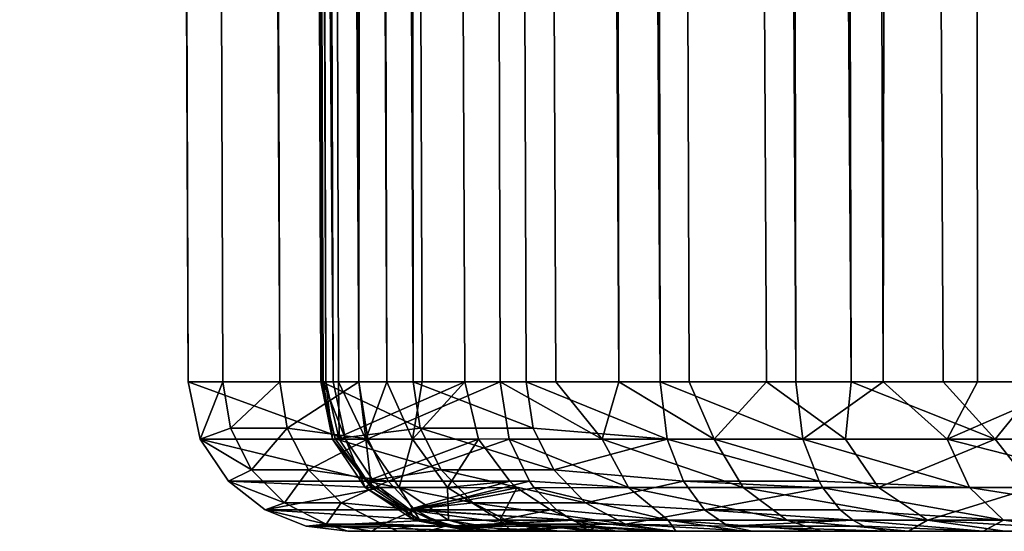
# Model space of a CAD drawing. Header units: millimetres. Extents: x -39 to 39, y -2 to 145.
# Tile 279 of 656: x -17.41 to -15.44, y 38 to 39.02. Entities that reach past the tile are written whole.
import ezdxf

# ---------------------------------------------------------------- set-up
doc = ezdxf.new("R2010")
doc.units = ezdxf.units.MM
doc.header["$LTSCALE"] = 65.185185
for name, color, linetype in [('11', 7, 'CONTINUOUS'), ('12', 7, 'CONTINUOUS'), ('120', 7, 'CONTINUOUS'), ('121', 7, 'CONTINUOUS'), ('122', 7, 'CONTINUOUS'), ('123', 7, 'CONTINUOUS'), ('124', 7, 'CONTINUOUS'), ('125', 7, 'CONTINUOUS'), ('126', 7, 'CONTINUOUS'), ('127', 7, 'CONTINUOUS'), ('128', 7, 'CONTINUOUS'), ('42', 7, 'CONTINUOUS'), ('43', 7, 'CONTINUOUS'), ('44', 7, 'CONTINUOUS'), ('61', 7, 'CONTINUOUS'), ('62', 7, 'CONTINUOUS'), ('63', 7, 'CONTINUOUS'), ('64', 7, 'CONTINUOUS'), ('65', 7, 'CONTINUOUS')]:
    doc.layers.add(name, color=color, linetype=linetype)

msp = doc.modelspace()

# ---------------------------------------------------------------- linework, layer by layer
at = {"layer": '11', "color": 7, "linetype": 'Continuous'}
for points in [[(-16.7519, 38, 1.2183), (-16.4617, 38, 1.2088), (-16.703, 38, 1.7661), (-16.7519, 38, 1.2183)], [(-16.703, 38, 1.7661), (-16.4617, 38, 1.2088), (-14.7822, 38, 0.7248), (-16.703, 38, 1.7661)], [(-16.6524, 38, 2.1927), (-16.703, 38, 1.7661), (-14.7822, 38, 0.7248), (-16.6524, 38, 2.1927)], [(-16.5911, 38, 2.6164), (-16.6524, 38, 2.1927), (-14.6898, 38, 1.801), (-16.5911, 38, 2.6164)], [(-14.6898, 38, 1.801), (-16.6524, 38, 2.1927), (-14.7822, 38, 0.7248), (-14.6898, 38, 1.801)], [(-16.4964, 38, 3.1589), (-16.5911, 38, 2.6164), (-14.6898, 38, 1.801), (-16.4964, 38, 3.1589)], [(-16.5058, 38, 0.0622), (-16.4982, 38, -0.5092), (-14.7303, 38, -1.4348), (-16.5058, 38, 0.0622)], [(-16.4937, 38, 0.6349), (-16.5058, 38, 0.0622), (-14.7955, 38, -0.3559), (-16.4937, 38, 0.6349)], [(-14.7955, 38, -0.3559), (-16.5058, 38, 0.0622), (-14.7303, 38, -1.4348), (-14.7955, 38, -0.3559)], [(-16.4982, 38, -0.5092), (-16.4707, 38, -1.0793), (-14.7303, 38, -1.4348), (-16.4982, 38, -0.5092)], [(-16.2137, 38, 3.093), (-16.4964, 38, 3.1589), (-14.6898, 38, 1.801), (-16.2137, 38, 3.093)], [(-16.4617, 38, 1.2088), (-16.4937, 38, 0.6349), (-14.7822, 38, 0.7248), (-16.4617, 38, 1.2088)], [(-14.7822, 38, 0.7248), (-16.4937, 38, 0.6349), (-14.7955, 38, -0.3559), (-14.7822, 38, 0.7248)], [(-16.4707, 38, -1.0793), (-16.4235, 38, -1.6482), (-14.5863, 38, -2.5045), (-16.4707, 38, -1.0793)], [(-14.7303, 38, -1.4348), (-16.4707, 38, -1.0793), (-14.5863, 38, -2.5045), (-14.7303, 38, -1.4348)], [(-16.4496, 38, -3.3945), (-16.3295, 38, -3.9319), (-14.0672, 38, -4.599), (-16.4496, 38, -3.3945)], [(-16.1631, 38, -3.3472), (-16.4496, 38, -3.3945), (-14.0672, 38, -4.599), (-16.1631, 38, -3.3472)], [(-16.4235, 38, -1.6482), (-16.3565, 38, -2.2158), (-14.5863, 38, -2.5045), (-16.4235, 38, -1.6482)], [(-16.3565, 38, -2.2158), (-16.2697, 38, -2.7821), (-14.3648, 38, -3.5626), (-16.3565, 38, -2.2158)], [(-14.5863, 38, -2.5045), (-16.3565, 38, -2.2158), (-14.3648, 38, -3.5626), (-14.5863, 38, -2.5045)], [(-16.3295, 38, -3.9319), (-16.2239, 38, -4.3468), (-13.694, 38, -5.6135), (-16.3295, 38, -3.9319)], [(-14.0672, 38, -4.599), (-16.3295, 38, -3.9319), (-13.694, 38, -5.6135), (-14.0672, 38, -4.599)], [(-16.2697, 38, -2.7821), (-16.1631, 38, -3.3472), (-14.3648, 38, -3.5626), (-16.2697, 38, -2.7821)], [(-16.2239, 38, -4.3468), (-16.1075, 38, -4.7603), (-13.694, 38, -5.6135), (-16.2239, 38, -4.3468)], [(-16.0959, 38, 3.6557), (-16.2137, 38, 3.093), (-14.5192, 38, 2.869), (-16.0959, 38, 3.6557)], [(-14.5192, 38, 2.869), (-16.2137, 38, 3.093), (-14.6898, 38, 1.801), (-14.5192, 38, 2.869)], [(-14.3648, 38, -3.5626), (-16.1631, 38, -3.3472), (-14.0672, 38, -4.599), (-14.3648, 38, -3.5626)], [(-15.943, 38, -5.2851), (-15.6713, 38, -5.1828), (-16.1075, 38, -4.7603), (-15.943, 38, -5.2851)], [(-16.1075, 38, -4.7603), (-15.6713, 38, -5.1828), (-13.694, 38, -5.6135), (-16.1075, 38, -4.7603)], [(-15.9594, 38, 4.212), (-16.0959, 38, 3.6557), (-14.5192, 38, 2.869), (-15.9594, 38, 4.212)], [(-15.8042, 38, 4.762), (-15.9594, 38, 4.212), (-14.2714, 38, 3.9193), (-15.8042, 38, 4.762)], [(-14.2714, 38, 3.9193), (-15.9594, 38, 4.212), (-14.5192, 38, 2.869), (-14.2714, 38, 3.9193)], [(-15.6301, 38, 5.3056), (-15.8042, 38, 4.762), (-14.2714, 38, 3.9193), (-15.6301, 38, 5.3056)], [(-15.6713, 38, -5.1828), (-15.481, 38, -5.7255), (-13.2492, 38, -6.5951), (-15.6713, 38, -5.1828)], [(-13.694, 38, -5.6135), (-15.6713, 38, -5.1828), (-13.2492, 38, -6.5951), (-13.694, 38, -5.6135)], [(-15.4373, 38, 5.8429), (-15.6301, 38, 5.3056), (-13.9472, 38, 4.9513), (-15.4373, 38, 5.8429)], [(-13.9472, 38, 4.9513), (-15.6301, 38, 5.3056), (-14.2714, 38, 3.9193), (-13.9472, 38, 4.9513)], [(-15.481, 38, -5.7255), (-15.273, 38, -6.2594), (-12.7324, 38, -7.5447), (-15.481, 38, -5.7255)], [(-13.2492, 38, -6.5951), (-15.481, 38, -5.7255), (-12.7324, 38, -7.5447), (-13.2492, 38, -6.5951)]]:
    msp.add_3dface(points, dxfattribs=at)
at = {"layer": '12', "color": 7, "linetype": 'Continuous'}
for points in [[(-17.0859, 121, -0.5564), (-17.0124, 121, -1.6785), (-16.7955, 38.299, -0.5949), (-17.0859, 121, -0.5564)], [(-17.0856, 121, 0.5681), (-17.0859, 121, -0.5564), (-16.8009, 38.299, 0.4147), (-17.0856, 121, 0.5681)], [(-16.8009, 38.299, 0.4147), (-17.0859, 121, -0.5564), (-16.8058, 38.299, -0.0902), (-16.8009, 38.299, 0.4147)], [(-16.8058, 38.299, -0.0902), (-17.0859, 121, -0.5564), (-16.7955, 38.299, -0.5949), (-16.8058, 38.299, -0.0902)], [(-16.7809, 38.2987, 0.9191), (-17.0856, 121, 0.5681), (-16.8009, 38.299, 0.4147), (-16.7809, 38.2987, 0.9191)], [(-17.0124, 121, -1.6785), (-16.8652, 121, -2.7933), (-16.6738, 38.299, -2.1042), (-17.0124, 121, -1.6785)], [(-16.7955, 38.299, -0.5949), (-17.0124, 121, -1.6785), (-16.7701, 38.299, -1.0992), (-16.7955, 38.299, -0.5949)], [(-16.7701, 38.299, -1.0992), (-17.0124, 121, -1.6785), (-16.7295, 38.299, -1.6024), (-16.7701, 38.299, -1.0992)], [(-16.7295, 38.299, -1.6024), (-17.0124, 121, -1.6785), (-16.6738, 38.299, -2.1042), (-16.7295, 38.299, -1.6024)], [(-16.8652, 121, -2.7933), (-16.5174, 38.2987, -3.1016), (-16.6031, 38.299, -2.6041), (-16.8652, 121, -2.7933)], [(-16.6738, 38.299, -2.1042), (-16.8652, 121, -2.7933), (-16.6031, 38.299, -2.6041), (-16.6738, 38.299, -2.1042)], [(-16.6504, 121, 3.8734), (-16.447, 38.2987, 3.4554), (-16.3358, 38.299, 3.9479), (-16.6504, 121, 3.8734)], [(-16.3597, 121, 4.9596), (-16.6504, 121, 3.8734), (-16.2098, 38.299, 4.4369), (-16.3597, 121, 4.9596)], [(-16.2098, 38.299, 4.4369), (-16.6504, 121, 3.8734), (-16.3358, 38.299, 3.9479), (-16.2098, 38.299, 4.4369)], [(-15.9983, 121, 6.0244), (-16.3597, 121, 4.9596), (-15.7447, 38.299, 5.8778), (-15.9983, 121, 6.0244)], [(-15.7447, 38.299, 5.8778), (-16.3597, 121, 4.9596), (-15.9141, 38.299, 5.4023), (-15.7447, 38.299, 5.8778)], [(-15.9141, 38.299, 5.4023), (-16.3597, 121, 4.9596), (-16.0692, 38.299, 4.9218), (-15.9141, 38.299, 5.4023)], [(-16.0692, 38.299, 4.9218), (-16.3597, 121, 4.9596), (-16.2098, 38.299, 4.4369), (-16.0692, 38.299, 4.9218)], [(-16.0024, 121, -6.0135), (-15.5724, 121, -7.0526), (-15.6807, 38.299, -6.0464), (-16.0024, 121, -6.0135)], [(-15.8553, 38.2987, -5.5726), (-16.0024, 121, -6.0135), (-15.6807, 38.299, -6.0464), (-15.8553, 38.2987, -5.5726)], [(-15.5676, 121, 7.0632), (-15.9983, 121, 6.0244), (-15.3633, 38.299, 6.8126), (-15.5676, 121, 7.0632)], [(-15.3633, 38.299, 6.8126), (-15.9983, 121, 6.0244), (-15.561, 38.299, 6.3481), (-15.3633, 38.299, 6.8126)], [(-15.561, 38.299, 6.3481), (-15.9983, 121, 6.0244), (-15.7447, 38.299, 5.8778), (-15.561, 38.299, 6.3481)], [(-15.6807, 38.299, -6.0464), (-15.5724, 121, -7.0526), (-15.492, 38.299, -6.5147), (-15.6807, 38.299, -6.0464)], [(-15.5724, 121, -7.0526), (-15.0751, 121, -8.0611), (-15.2893, 38.299, -6.9771), (-15.5724, 121, -7.0526)], [(-15.492, 38.299, -6.5147), (-15.5724, 121, -7.0526), (-15.2893, 38.299, -6.9771), (-15.492, 38.299, -6.5147)], [(-15.1518, 38.2987, 7.2709), (-15.5676, 121, 7.0632), (-15.3633, 38.299, 6.8126), (-15.1518, 38.2987, 7.2709)]]:
    msp.add_3dface(points, dxfattribs=at)
at = {"layer": '120', "color": 7, "linetype": 'Continuous'}
for points in [[(-15.8553, 38.2987, -5.5726), (-15.6807, 38.299, -6.0464), (-15.8413, 38.1845, -5.5426), (-15.8553, 38.2987, -5.5726)], [(-15.8413, 38.1845, -5.5426), (-15.6807, 38.299, -6.0464), (-15.5531, 38.1845, -6.3061), (-15.8413, 38.1845, -5.5426)], [(-15.6807, 38.299, -6.0464), (-15.492, 38.299, -6.5147), (-15.5531, 38.1845, -6.3061), (-15.6807, 38.299, -6.0464)], [(-15.492, 38.299, -6.5147), (-15.2893, 38.299, -6.9771), (-15.5531, 38.1845, -6.3061), (-15.492, 38.299, -6.5147)], [(-15.5531, 38.1845, -6.3061), (-15.2893, 38.299, -6.9771), (-15.2282, 38.1845, -7.0547), (-15.5531, 38.1845, -6.3061)], [(-15.8413, 38.1845, -5.5426), (-15.5531, 38.1845, -6.3061), (-15.508, 38.0874, -6.2437), (-15.8413, 38.1845, -5.5426)], [(-15.8089, 38.1, -5.4736), (-15.8413, 38.1845, -5.5426), (-15.508, 38.0874, -6.2437), (-15.8089, 38.1, -5.4736)], [(-15.5531, 38.1845, -6.3061), (-15.2282, 38.1845, -7.0547), (-15.1747, 38.0874, -7.015), (-15.5531, 38.1845, -6.3061)], [(-15.508, 38.0874, -6.2437), (-15.5531, 38.1845, -6.3061), (-15.1747, 38.0874, -7.015), (-15.508, 38.0874, -6.2437)], [(-15.8016, 38.0869, -5.4575), (-15.8089, 38.1, -5.4736), (-15.508, 38.0874, -6.2437), (-15.8016, 38.0869, -5.4575)], [(-15.8016, 38.0869, -5.4575), (-15.508, 38.0874, -6.2437), (-15.44, 38.0226, -6.1517), (-15.8016, 38.0869, -5.4575)], [(-15.7666, 38.0427, -5.3836), (-15.8016, 38.0869, -5.4575), (-15.44, 38.0226, -6.1517), (-15.7666, 38.0427, -5.3836)], [(-15.508, 38.0874, -6.2437), (-15.1747, 38.0874, -7.015), (-15.0948, 38.0226, -6.956), (-15.508, 38.0874, -6.2437)], [(-15.44, 38.0226, -6.1517), (-15.508, 38.0874, -6.2437), (-15.0948, 38.0226, -6.956), (-15.44, 38.0226, -6.1517)], [(-15.7416, 38.0224, -5.3307), (-15.7666, 38.0427, -5.3836), (-15.44, 38.0226, -6.1517), (-15.7416, 38.0224, -5.3307)], [(-15.481, 38, -5.7255), (-15.7416, 38.0224, -5.3307), (-15.44, 38.0226, -6.1517), (-15.481, 38, -5.7255)], [(-15.7416, 38.0224, -5.3307), (-15.481, 38, -5.7255), (-15.7192, 38.0102, -5.2836), (-15.7416, 38.0224, -5.3307)], [(-15.481, 38, -5.7255), (-15.6713, 38, -5.1828), (-15.7192, 38.0102, -5.2836), (-15.481, 38, -5.7255)], [(-15.273, 38, -6.2594), (-15.481, 38, -5.7255), (-15.44, 38.0226, -6.1517), (-15.273, 38, -6.2594)], [(-15.273, 38, -6.2594), (-15.44, 38.0226, -6.1517), (-15.0948, 38.0226, -6.956), (-15.273, 38, -6.2594)]]:
    msp.add_3dface(points, dxfattribs=at)
at = {"layer": '121', "color": 7, "linetype": 'Continuous'}
for points in [[(-16.1268, 38.2987, -5.6748), (-15.8553, 38.2987, -5.5726), (-15.8413, 38.1845, -5.5426), (-16.1268, 38.2987, -5.6748)], [(-16.1268, 38.2987, -5.6748), (-15.8413, 38.1845, -5.5426), (-16.1129, 38.1846, -5.6449), (-16.1268, 38.2987, -5.6748)], [(-15.8413, 38.1845, -5.5426), (-15.8089, 38.1, -5.4736), (-16.1129, 38.1846, -5.6449), (-15.8413, 38.1845, -5.5426)], [(-16.1129, 38.1846, -5.6449), (-15.8089, 38.1, -5.4736), (-16.0805, 38.1, -5.5758), (-16.1129, 38.1846, -5.6449)], [(-15.8089, 38.1, -5.4736), (-15.8016, 38.0869, -5.4575), (-16.0805, 38.1, -5.5758), (-15.8089, 38.1, -5.4736)], [(-16.0805, 38.1, -5.5758), (-15.8016, 38.0869, -5.4575), (-16.0382, 38.0427, -5.4858), (-16.0805, 38.1, -5.5758)], [(-15.8016, 38.0869, -5.4575), (-15.7666, 38.0427, -5.3836), (-16.0382, 38.0427, -5.4858), (-15.8016, 38.0869, -5.4575)], [(-15.7666, 38.0427, -5.3836), (-15.7416, 38.0224, -5.3307), (-16.0382, 38.0427, -5.4858), (-15.7666, 38.0427, -5.3836)], [(-16.0382, 38.0427, -5.4858), (-15.7416, 38.0224, -5.3307), (-15.991, 38.0102, -5.3859), (-16.0382, 38.0427, -5.4858)], [(-15.7416, 38.0224, -5.3307), (-15.7192, 38.0102, -5.2836), (-15.991, 38.0102, -5.3859), (-15.7416, 38.0224, -5.3307)], [(-15.6713, 38, -5.1828), (-15.943, 38, -5.2851), (-15.991, 38.0102, -5.3859), (-15.6713, 38, -5.1828)], [(-15.7192, 38.0102, -5.2836), (-15.6713, 38, -5.1828), (-15.991, 38.0102, -5.3859), (-15.7192, 38.0102, -5.2836)]]:
    msp.add_3dface(points, dxfattribs=at)
at = {"layer": '122', "color": 7, "linetype": 'Continuous'}
for points in [[(-16.8037, 38.2987, -3.1489), (-16.6211, 38.2988, -4.002), (-16.6066, 38.2064, -3.9985), (-16.8037, 38.2987, -3.1489)], [(-16.8037, 38.2987, -3.1489), (-16.6066, 38.2064, -3.9985), (-16.7767, 38.1847, -3.1678), (-16.8037, 38.2987, -3.1489)], [(-16.6211, 38.2988, -4.002), (-16.3951, 38.2988, -4.8456), (-16.3807, 38.2064, -4.8413), (-16.6211, 38.2988, -4.002)], [(-16.6211, 38.2988, -4.002), (-16.3807, 38.2064, -4.8413), (-16.6066, 38.2064, -3.9985), (-16.6211, 38.2988, -4.002)], [(-16.3951, 38.2988, -4.8456), (-16.1268, 38.2987, -5.6748), (-16.1129, 38.1846, -5.6449), (-16.3951, 38.2988, -4.8456)], [(-16.3951, 38.2988, -4.8456), (-16.1129, 38.1846, -5.6449), (-16.3807, 38.2064, -4.8413), (-16.3951, 38.2988, -4.8456)], [(-16.6066, 38.2064, -3.9985), (-16.565, 38.1231, -3.9885), (-16.7767, 38.1847, -3.1678), (-16.6066, 38.2064, -3.9985)], [(-16.3807, 38.2064, -4.8413), (-16.3398, 38.1231, -4.8292), (-16.6066, 38.2064, -3.9985), (-16.3807, 38.2064, -4.8413)], [(-16.6066, 38.2064, -3.9985), (-16.3398, 38.1231, -4.8292), (-16.565, 38.1231, -3.9885), (-16.6066, 38.2064, -3.9985)], [(-16.3807, 38.2064, -4.8413), (-16.1129, 38.1846, -5.6449), (-16.3398, 38.1231, -4.8292), (-16.3807, 38.2064, -4.8413)], [(-16.7767, 38.1847, -3.1678), (-16.565, 38.1231, -3.9885), (-16.7141, 38.1, -3.2115), (-16.7767, 38.1847, -3.1678)], [(-16.1129, 38.1846, -5.6449), (-16.0805, 38.1, -5.5758), (-16.3398, 38.1231, -4.8292), (-16.1129, 38.1846, -5.6449)], [(-16.565, 38.1231, -3.9885), (-16.5006, 38.057, -3.973), (-16.7141, 38.1, -3.2115), (-16.565, 38.1231, -3.9885)], [(-16.3398, 38.1231, -4.8292), (-16.2761, 38.057, -4.8104), (-16.565, 38.1231, -3.9885), (-16.3398, 38.1231, -4.8292)], [(-16.565, 38.1231, -3.9885), (-16.2761, 38.057, -4.8104), (-16.5006, 38.057, -3.973), (-16.565, 38.1231, -3.9885)], [(-16.3398, 38.1231, -4.8292), (-16.0805, 38.1, -5.5758), (-16.2761, 38.057, -4.8104), (-16.3398, 38.1231, -4.8292)], [(-16.7141, 38.1, -3.2115), (-16.5006, 38.057, -3.973), (-16.6324, 38.0427, -3.2683), (-16.7141, 38.1, -3.2115)], [(-16.0805, 38.1, -5.5758), (-16.0382, 38.0427, -5.4858), (-16.2761, 38.057, -4.8104), (-16.0805, 38.1, -5.5758)], [(-16.5006, 38.057, -3.973), (-16.4194, 38.0146, -3.9534), (-16.6324, 38.0427, -3.2683), (-16.5006, 38.057, -3.973)], [(-16.2761, 38.057, -4.8104), (-16.1961, 38.0146, -4.7867), (-16.5006, 38.057, -3.973), (-16.2761, 38.057, -4.8104)], [(-16.5006, 38.057, -3.973), (-16.1961, 38.0146, -4.7867), (-16.4194, 38.0146, -3.9534), (-16.5006, 38.057, -3.973)], [(-16.2761, 38.057, -4.8104), (-16.0382, 38.0427, -5.4858), (-16.1961, 38.0146, -4.7867), (-16.2761, 38.057, -4.8104)], [(-16.6324, 38.0427, -3.2683), (-16.4194, 38.0146, -3.9534), (-16.5415, 38.0102, -3.3312), (-16.6324, 38.0427, -3.2683)], [(-16.0382, 38.0427, -5.4858), (-15.991, 38.0102, -5.3859), (-16.1961, 38.0146, -4.7867), (-16.0382, 38.0427, -5.4858)], [(-16.4194, 38.0146, -3.9534), (-16.3295, 38, -3.9319), (-16.5415, 38.0102, -3.3312), (-16.4194, 38.0146, -3.9534)], [(-16.3295, 38, -3.9319), (-16.4496, 38, -3.3945), (-16.5415, 38.0102, -3.3312), (-16.3295, 38, -3.9319)], [(-16.1075, 38, -4.7603), (-16.2239, 38, -4.3468), (-16.4194, 38.0146, -3.9534), (-16.1075, 38, -4.7603)], [(-16.1961, 38.0146, -4.7867), (-16.1075, 38, -4.7603), (-16.4194, 38.0146, -3.9534), (-16.1961, 38.0146, -4.7867)], [(-16.2239, 38, -4.3468), (-16.3295, 38, -3.9319), (-16.4194, 38.0146, -3.9534), (-16.2239, 38, -4.3468)], [(-15.943, 38, -5.2851), (-16.1075, 38, -4.7603), (-16.1961, 38.0146, -4.7867), (-15.943, 38, -5.2851)], [(-15.991, 38.0102, -5.3859), (-15.943, 38, -5.2851), (-16.1961, 38.0146, -4.7867), (-15.991, 38.0102, -5.3859)]]:
    msp.add_3dface(points, dxfattribs=at)
at = {"layer": '123', "color": 7, "linetype": 'Continuous'}
for points in [[(-16.5174, 38.2987, -3.1016), (-16.8037, 38.2987, -3.1489), (-16.7767, 38.1847, -3.1678), (-16.5174, 38.2987, -3.1016)], [(-16.5174, 38.2987, -3.1016), (-16.7767, 38.1847, -3.1678), (-16.4902, 38.1845, -3.1206), (-16.5174, 38.2987, -3.1016)], [(-16.7767, 38.1847, -3.1678), (-16.7141, 38.1, -3.2115), (-16.4902, 38.1845, -3.1206), (-16.7767, 38.1847, -3.1678)], [(-16.4902, 38.1845, -3.1206), (-16.7141, 38.1, -3.2115), (-16.4277, 38.1, -3.1642), (-16.4902, 38.1845, -3.1206)], [(-16.7141, 38.1, -3.2115), (-16.6324, 38.0427, -3.2683), (-16.4277, 38.1, -3.1642), (-16.7141, 38.1, -3.2115)], [(-16.4277, 38.1, -3.1642), (-16.6324, 38.0427, -3.2683), (-16.4133, 38.0869, -3.1745), (-16.4277, 38.1, -3.1642)], [(-16.4133, 38.0869, -3.1745), (-16.6324, 38.0427, -3.2683), (-16.346, 38.0427, -3.221), (-16.4133, 38.0869, -3.1745)], [(-16.6324, 38.0427, -3.2683), (-16.5415, 38.0102, -3.3312), (-16.298, 38.0224, -3.2543), (-16.6324, 38.0427, -3.2683)], [(-16.346, 38.0427, -3.221), (-16.6324, 38.0427, -3.2683), (-16.298, 38.0224, -3.2543), (-16.346, 38.0427, -3.221)], [(-16.298, 38.0224, -3.2543), (-16.5415, 38.0102, -3.3312), (-16.2551, 38.0102, -3.2839), (-16.298, 38.0224, -3.2543)], [(-16.5415, 38.0102, -3.3312), (-16.4496, 38, -3.3945), (-16.2551, 38.0102, -3.2839), (-16.5415, 38.0102, -3.3312)], [(-16.4496, 38, -3.3945), (-16.1631, 38, -3.3472), (-16.2551, 38.0102, -3.2839), (-16.4496, 38, -3.3945)]]:
    msp.add_3dface(points, dxfattribs=at)
at = {"layer": '124', "color": 7, "linetype": 'Continuous'}
for points in [[(-16.8009, 38.299, 0.4147), (-16.8058, 38.299, -0.0902), (-16.7824, 38.1845, 0.1258), (-16.8009, 38.299, 0.4147)], [(-16.8058, 38.299, -0.0902), (-16.7955, 38.299, -0.5949), (-16.7824, 38.1845, 0.1258), (-16.8058, 38.299, -0.0902)], [(-16.7809, 38.2987, 0.9191), (-16.8009, 38.299, 0.4147), (-16.7565, 38.1845, 0.9415), (-16.7809, 38.2987, 0.9191)], [(-16.7565, 38.1845, 0.9415), (-16.8009, 38.299, 0.4147), (-16.7824, 38.1845, 0.1258), (-16.7565, 38.1845, 0.9415)], [(-16.7955, 38.299, -0.5949), (-16.7701, 38.299, -1.0992), (-16.7687, 38.1845, -0.6902), (-16.7955, 38.299, -0.5949)], [(-16.7824, 38.1845, 0.1258), (-16.7955, 38.299, -0.5949), (-16.7687, 38.1845, -0.6902), (-16.7824, 38.1845, 0.1258)], [(-16.7701, 38.299, -1.0992), (-16.7295, 38.299, -1.6024), (-16.7153, 38.1845, -1.5045), (-16.7701, 38.299, -1.0992)], [(-16.7687, 38.1845, -0.6902), (-16.7701, 38.299, -1.0992), (-16.7153, 38.1845, -1.5045), (-16.7687, 38.1845, -0.6902)], [(-16.7295, 38.299, -1.6024), (-16.6738, 38.299, -2.1042), (-16.7153, 38.1845, -1.5045), (-16.7295, 38.299, -1.6024)], [(-16.7153, 38.1845, -1.5045), (-16.6738, 38.299, -2.1042), (-16.6224, 38.1845, -2.3153), (-16.7153, 38.1845, -1.5045)], [(-16.6738, 38.299, -2.1042), (-16.6031, 38.299, -2.6041), (-16.6224, 38.1845, -2.3153), (-16.6738, 38.299, -2.1042)], [(-16.6031, 38.299, -2.6041), (-16.5174, 38.2987, -3.1016), (-16.6224, 38.1845, -2.3153), (-16.6031, 38.299, -2.6041)], [(-16.5174, 38.2987, -3.1016), (-16.4902, 38.1845, -3.1206), (-16.6224, 38.1845, -2.3153), (-16.5174, 38.2987, -3.1016)], [(-16.7565, 38.1845, 0.9415), (-16.7824, 38.1845, 0.1258), (-16.7169, 38.0874, 0.1662), (-16.7565, 38.1845, 0.9415)], [(-16.7824, 38.1845, 0.1258), (-16.7687, 38.1845, -0.6902), (-16.7041, 38.0874, -0.6739), (-16.7824, 38.1845, 0.1258)], [(-16.7169, 38.0874, 0.1662), (-16.7824, 38.1845, 0.1258), (-16.7041, 38.0874, -0.6739), (-16.7169, 38.0874, 0.1662)], [(-16.7687, 38.1845, -0.6902), (-16.7153, 38.1845, -1.5045), (-16.7041, 38.0874, -0.6739), (-16.7687, 38.1845, -0.6902)], [(-16.7002, 38.1, 0.9929), (-16.7565, 38.1845, 0.9415), (-16.7169, 38.0874, 0.1662), (-16.7002, 38.1, 0.9929)], [(-16.7153, 38.1845, -1.5045), (-16.6224, 38.1845, -2.3153), (-16.6492, 38.0874, -1.5122), (-16.7153, 38.1845, -1.5045)], [(-16.7041, 38.0874, -0.6739), (-16.7153, 38.1845, -1.5045), (-16.6492, 38.0874, -1.5122), (-16.7041, 38.0874, -0.6739)], [(-16.6492, 38.0874, -1.5122), (-16.6224, 38.1845, -2.3153), (-16.5522, 38.0874, -2.3468), (-16.6492, 38.0874, -1.5122)], [(-16.6224, 38.1845, -2.3153), (-16.4902, 38.1845, -3.1206), (-16.5522, 38.0874, -2.3468), (-16.6224, 38.1845, -2.3153)], [(-16.4902, 38.1845, -3.1206), (-16.4277, 38.1, -3.1642), (-16.5522, 38.0874, -2.3468), (-16.4902, 38.1845, -3.1206)], [(-16.6872, 38.0869, 1.005), (-16.7002, 38.1, 0.9929), (-16.7169, 38.0874, 0.1662), (-16.6872, 38.0869, 1.005)], [(-16.6872, 38.0869, 1.005), (-16.7169, 38.0874, 0.1662), (-16.6189, 38.0226, 0.2252), (-16.6872, 38.0869, 1.005)], [(-16.7169, 38.0874, 0.1662), (-16.7041, 38.0874, -0.6739), (-16.6077, 38.0226, -0.65), (-16.7169, 38.0874, 0.1662)], [(-16.6189, 38.0226, 0.2252), (-16.7169, 38.0874, 0.1662), (-16.6077, 38.0226, -0.65), (-16.6189, 38.0226, 0.2252)], [(-16.7041, 38.0874, -0.6739), (-16.6492, 38.0874, -1.5122), (-16.6077, 38.0226, -0.65), (-16.7041, 38.0874, -0.6739)], [(-16.6266, 38.0427, 1.0598), (-16.6872, 38.0869, 1.005), (-16.6189, 38.0226, 0.2252), (-16.6266, 38.0427, 1.0598)], [(-16.6492, 38.0874, -1.5122), (-16.5522, 38.0874, -2.3468), (-16.5504, 38.0226, -1.5233), (-16.6492, 38.0874, -1.5122)], [(-16.6077, 38.0226, -0.65), (-16.6492, 38.0874, -1.5122), (-16.5504, 38.0226, -1.5233), (-16.6077, 38.0226, -0.65)], [(-16.4277, 38.1, -3.1642), (-16.4133, 38.0869, -3.1745), (-16.5522, 38.0874, -2.3468), (-16.4277, 38.1, -3.1642)], [(-16.5522, 38.0874, -2.3468), (-16.4133, 38.0869, -3.1745), (-16.4473, 38.0226, -2.3924), (-16.5522, 38.0874, -2.3468)], [(-16.5504, 38.0226, -1.5233), (-16.5522, 38.0874, -2.3468), (-16.4473, 38.0226, -2.3924), (-16.5504, 38.0226, -1.5233)], [(-16.4133, 38.0869, -3.1745), (-16.346, 38.0427, -3.221), (-16.4473, 38.0226, -2.3924), (-16.4133, 38.0869, -3.1745)], [(-16.5834, 38.0224, 1.0991), (-16.6266, 38.0427, 1.0598), (-16.6189, 38.0226, 0.2252), (-16.5834, 38.0224, 1.0991)], [(-16.346, 38.0427, -3.221), (-16.298, 38.0224, -3.2543), (-16.4473, 38.0226, -2.3924), (-16.346, 38.0427, -3.221)], [(-16.5058, 38, 0.0622), (-16.4937, 38, 0.6349), (-16.6189, 38.0226, 0.2252), (-16.5058, 38, 0.0622)], [(-16.5058, 38, 0.0622), (-16.6189, 38.0226, 0.2252), (-16.6077, 38.0226, -0.65), (-16.5058, 38, 0.0622)], [(-16.4937, 38, 0.6349), (-16.5834, 38.0224, 1.0991), (-16.6189, 38.0226, 0.2252), (-16.4937, 38, 0.6349)], [(-16.4707, 38, -1.0793), (-16.4982, 38, -0.5092), (-16.6077, 38.0226, -0.65), (-16.4707, 38, -1.0793)], [(-16.4707, 38, -1.0793), (-16.6077, 38.0226, -0.65), (-16.5504, 38.0226, -1.5233), (-16.4707, 38, -1.0793)], [(-16.4982, 38, -0.5092), (-16.5058, 38, 0.0622), (-16.6077, 38.0226, -0.65), (-16.4982, 38, -0.5092)], [(-16.5834, 38.0224, 1.0991), (-16.4937, 38, 0.6349), (-16.5446, 38.0102, 1.1341), (-16.5834, 38.0224, 1.0991)], [(-16.4235, 38, -1.6482), (-16.4707, 38, -1.0793), (-16.5504, 38.0226, -1.5233), (-16.4235, 38, -1.6482)], [(-16.4235, 38, -1.6482), (-16.5504, 38.0226, -1.5233), (-16.4473, 38.0226, -2.3924), (-16.4235, 38, -1.6482)], [(-16.4937, 38, 0.6349), (-16.4617, 38, 1.2088), (-16.5446, 38.0102, 1.1341), (-16.4937, 38, 0.6349)], [(-16.2697, 38, -2.7821), (-16.3565, 38, -2.2158), (-16.4473, 38.0226, -2.3924), (-16.2697, 38, -2.7821)], [(-16.298, 38.0224, -3.2543), (-16.2697, 38, -2.7821), (-16.4473, 38.0226, -2.3924), (-16.298, 38.0224, -3.2543)], [(-16.3565, 38, -2.2158), (-16.4235, 38, -1.6482), (-16.4473, 38.0226, -2.3924), (-16.3565, 38, -2.2158)], [(-16.2697, 38, -2.7821), (-16.298, 38.0224, -3.2543), (-16.2551, 38.0102, -3.2839), (-16.2697, 38, -2.7821)], [(-16.1631, 38, -3.3472), (-16.2697, 38, -2.7821), (-16.2551, 38.0102, -3.2839), (-16.1631, 38, -3.3472)]]:
    msp.add_3dface(points, dxfattribs=at)
at = {"layer": '125', "color": 7, "linetype": 'Continuous'}
for points in [[(-17.0709, 38.2987, 0.9286), (-16.7809, 38.2987, 0.9191), (-16.7565, 38.1845, 0.9415), (-17.0709, 38.2987, 0.9286)], [(-17.0709, 38.2987, 0.9286), (-16.7565, 38.1845, 0.9415), (-17.0466, 38.1846, 0.9509), (-17.0709, 38.2987, 0.9286)], [(-16.7565, 38.1845, 0.9415), (-16.7002, 38.1, 0.9929), (-17.0466, 38.1846, 0.9509), (-16.7565, 38.1845, 0.9415)], [(-17.0466, 38.1846, 0.9509), (-16.7002, 38.1, 0.9929), (-16.9902, 38.1, 1.0024), (-17.0466, 38.1846, 0.9509)], [(-16.7002, 38.1, 0.9929), (-16.6872, 38.0869, 1.005), (-16.9902, 38.1, 1.0024), (-16.7002, 38.1, 0.9929)], [(-16.9902, 38.1, 1.0024), (-16.6872, 38.0869, 1.005), (-16.9167, 38.0427, 1.0693), (-16.9902, 38.1, 1.0024)], [(-16.6872, 38.0869, 1.005), (-16.6266, 38.0427, 1.0598), (-16.9167, 38.0427, 1.0693), (-16.6872, 38.0869, 1.005)], [(-16.6266, 38.0427, 1.0598), (-16.5834, 38.0224, 1.0991), (-16.9167, 38.0427, 1.0693), (-16.6266, 38.0427, 1.0598)], [(-16.9167, 38.0427, 1.0693), (-16.5834, 38.0224, 1.0991), (-16.8348, 38.0102, 1.1436), (-16.9167, 38.0427, 1.0693)], [(-16.5834, 38.0224, 1.0991), (-16.5446, 38.0102, 1.1341), (-16.8348, 38.0102, 1.1436), (-16.5834, 38.0224, 1.0991)], [(-16.4617, 38, 1.2088), (-16.7519, 38, 1.2183), (-16.8348, 38.0102, 1.1436), (-16.4617, 38, 1.2088)], [(-16.5446, 38.0102, 1.1341), (-16.4617, 38, 1.2088), (-16.8348, 38.0102, 1.1436), (-16.5446, 38.0102, 1.1341)]]:
    msp.add_3dface(points, dxfattribs=at)
at = {"layer": '126', "color": 7, "linetype": 'Continuous'}
for points in [[(-17.0014, 38.2988, 1.7974), (-17.0709, 38.2987, 0.9286), (-17.0466, 38.1846, 0.9509), (-17.0014, 38.2988, 1.7974)], [(-17.0014, 38.2988, 1.7974), (-17.0466, 38.1846, 0.9509), (-16.9865, 38.2064, 1.7958), (-17.0014, 38.2988, 1.7974)], [(-16.8874, 38.2988, 2.6633), (-17.0014, 38.2988, 1.7974), (-16.9865, 38.2064, 1.7958), (-16.8874, 38.2988, 2.6633)], [(-16.8874, 38.2988, 2.6633), (-16.9865, 38.2064, 1.7958), (-16.8727, 38.2064, 2.6609), (-16.8874, 38.2988, 2.6633)], [(-16.7296, 38.2987, 3.5213), (-16.8874, 38.2988, 2.6633), (-16.8727, 38.2064, 2.6609), (-16.7296, 38.2987, 3.5213)], [(-16.7296, 38.2987, 3.5213), (-16.8727, 38.2064, 2.6609), (-16.7119, 38.1847, 3.4935), (-16.7296, 38.2987, 3.5213)], [(-16.9865, 38.2064, 1.7958), (-17.0466, 38.1846, 0.9509), (-16.944, 38.1231, 1.7913), (-16.9865, 38.2064, 1.7958)], [(-16.9865, 38.2064, 1.7958), (-16.944, 38.1231, 1.7913), (-16.8727, 38.2064, 2.6609), (-16.9865, 38.2064, 1.7958)], [(-16.8727, 38.2064, 2.6609), (-16.944, 38.1231, 1.7913), (-16.8304, 38.1231, 2.6543), (-16.8727, 38.2064, 2.6609)], [(-16.8727, 38.2064, 2.6609), (-16.8304, 38.1231, 2.6543), (-16.7119, 38.1847, 3.4935), (-16.8727, 38.2064, 2.6609)], [(-17.0466, 38.1846, 0.9509), (-16.9902, 38.1, 1.0024), (-16.944, 38.1231, 1.7913), (-17.0466, 38.1846, 0.9509)], [(-16.7119, 38.1847, 3.4935), (-16.8304, 38.1231, 2.6543), (-16.6708, 38.1, 3.4292), (-16.7119, 38.1847, 3.4935)], [(-16.944, 38.1231, 1.7913), (-16.9902, 38.1, 1.0024), (-16.8781, 38.057, 1.7844), (-16.944, 38.1231, 1.7913)], [(-16.944, 38.1231, 1.7913), (-16.8781, 38.057, 1.7844), (-16.8304, 38.1231, 2.6543), (-16.944, 38.1231, 1.7913)], [(-16.8304, 38.1231, 2.6543), (-16.8781, 38.057, 1.7844), (-16.7649, 38.057, 2.6439), (-16.8304, 38.1231, 2.6543)], [(-16.8304, 38.1231, 2.6543), (-16.7649, 38.057, 2.6439), (-16.6708, 38.1, 3.4292), (-16.8304, 38.1231, 2.6543)], [(-16.9902, 38.1, 1.0024), (-16.9167, 38.0427, 1.0693), (-16.8781, 38.057, 1.7844), (-16.9902, 38.1, 1.0024)], [(-16.6708, 38.1, 3.4292), (-16.7649, 38.057, 2.6439), (-16.6171, 38.0427, 3.3455), (-16.6708, 38.1, 3.4292)], [(-16.8781, 38.057, 1.7844), (-16.9167, 38.0427, 1.0693), (-16.795, 38.0146, 1.7756), (-16.8781, 38.057, 1.7844)], [(-16.8781, 38.057, 1.7844), (-16.795, 38.0146, 1.7756), (-16.7649, 38.057, 2.6439), (-16.8781, 38.057, 1.7844)], [(-16.7649, 38.057, 2.6439), (-16.795, 38.0146, 1.7756), (-16.6825, 38.0146, 2.6309), (-16.7649, 38.057, 2.6439)], [(-16.7649, 38.057, 2.6439), (-16.6825, 38.0146, 2.6309), (-16.6171, 38.0427, 3.3455), (-16.7649, 38.057, 2.6439)], [(-16.9167, 38.0427, 1.0693), (-16.8348, 38.0102, 1.1436), (-16.795, 38.0146, 1.7756), (-16.9167, 38.0427, 1.0693)], [(-16.6171, 38.0427, 3.3455), (-16.6825, 38.0146, 2.6309), (-16.5571, 38.0102, 3.2525), (-16.6171, 38.0427, 3.3455)], [(-16.8348, 38.0102, 1.1436), (-16.7519, 38, 1.2183), (-16.795, 38.0146, 1.7756), (-16.8348, 38.0102, 1.1436)], [(-16.7519, 38, 1.2183), (-16.703, 38, 1.7661), (-16.795, 38.0146, 1.7756), (-16.7519, 38, 1.2183)], [(-16.795, 38.0146, 1.7756), (-16.703, 38, 1.7661), (-16.6825, 38.0146, 2.6309), (-16.795, 38.0146, 1.7756)], [(-16.703, 38, 1.7661), (-16.6524, 38, 2.1927), (-16.6825, 38.0146, 2.6309), (-16.703, 38, 1.7661)], [(-16.6524, 38, 2.1927), (-16.5911, 38, 2.6164), (-16.6825, 38.0146, 2.6309), (-16.6524, 38, 2.1927)], [(-16.6825, 38.0146, 2.6309), (-16.5911, 38, 2.6164), (-16.5571, 38.0102, 3.2525), (-16.6825, 38.0146, 2.6309)], [(-16.5911, 38, 2.6164), (-16.4964, 38, 3.1589), (-16.5571, 38.0102, 3.2525), (-16.5911, 38, 2.6164)]]:
    msp.add_3dface(points, dxfattribs=at)
at = {"layer": '127', "color": 7, "linetype": 'Continuous'}
for points in [[(-16.447, 38.2987, 3.4554), (-16.7296, 38.2987, 3.5213), (-16.7119, 38.1847, 3.4935), (-16.447, 38.2987, 3.4554)], [(-16.447, 38.2987, 3.4554), (-16.7119, 38.1847, 3.4935), (-16.4292, 38.1845, 3.4275), (-16.447, 38.2987, 3.4554)], [(-16.7119, 38.1847, 3.4935), (-16.6708, 38.1, 3.4292), (-16.4292, 38.1845, 3.4275), (-16.7119, 38.1847, 3.4935)], [(-16.4292, 38.1845, 3.4275), (-16.6708, 38.1, 3.4292), (-16.3881, 38.1, 3.3633), (-16.4292, 38.1845, 3.4275)], [(-16.6708, 38.1, 3.4292), (-16.6171, 38.0427, 3.3455), (-16.3881, 38.1, 3.3633), (-16.6708, 38.1, 3.4292)], [(-16.3881, 38.1, 3.3633), (-16.6171, 38.0427, 3.3455), (-16.3787, 38.0869, 3.3483), (-16.3881, 38.1, 3.3633)], [(-16.3787, 38.0869, 3.3483), (-16.6171, 38.0427, 3.3455), (-16.3344, 38.0427, 3.2796), (-16.3787, 38.0869, 3.3483)], [(-16.6171, 38.0427, 3.3455), (-16.5571, 38.0102, 3.2525), (-16.3028, 38.0224, 3.2304), (-16.6171, 38.0427, 3.3455)], [(-16.3344, 38.0427, 3.2796), (-16.6171, 38.0427, 3.3455), (-16.3028, 38.0224, 3.2304), (-16.3344, 38.0427, 3.2796)], [(-16.3028, 38.0224, 3.2304), (-16.5571, 38.0102, 3.2525), (-16.2744, 38.0102, 3.1866), (-16.3028, 38.0224, 3.2304)], [(-16.5571, 38.0102, 3.2525), (-16.4964, 38, 3.1589), (-16.2744, 38.0102, 3.1866), (-16.5571, 38.0102, 3.2525)], [(-16.4964, 38, 3.1589), (-16.2137, 38, 3.093), (-16.2744, 38.0102, 3.1866), (-16.4964, 38, 3.1589)]]:
    msp.add_3dface(points, dxfattribs=at)
at = {"layer": '128', "color": 7, "linetype": 'Continuous'}
for points in [[(-16.3358, 38.299, 3.9479), (-16.447, 38.2987, 3.4554), (-16.2432, 38.1845, 4.2221), (-16.3358, 38.299, 3.9479)], [(-16.447, 38.2987, 3.4554), (-16.4292, 38.1845, 3.4275), (-16.2432, 38.1845, 4.2221), (-16.447, 38.2987, 3.4554)], [(-16.2098, 38.299, 4.4369), (-16.3358, 38.299, 3.9479), (-16.2432, 38.1845, 4.2221), (-16.2098, 38.299, 4.4369)], [(-16.0187, 38.1845, 5.0067), (-16.2098, 38.299, 4.4369), (-16.2432, 38.1845, 4.2221), (-16.0187, 38.1845, 5.0067)], [(-16.0692, 38.299, 4.9218), (-16.2098, 38.299, 4.4369), (-16.0187, 38.1845, 5.0067), (-16.0692, 38.299, 4.9218)], [(-15.9141, 38.299, 5.4023), (-16.0692, 38.299, 4.9218), (-16.0187, 38.1845, 5.0067), (-15.9141, 38.299, 5.4023)], [(-15.7564, 38.1845, 5.7795), (-15.9141, 38.299, 5.4023), (-16.0187, 38.1845, 5.0067), (-15.7564, 38.1845, 5.7795)], [(-15.7447, 38.299, 5.8778), (-15.9141, 38.299, 5.4023), (-15.7564, 38.1845, 5.7795), (-15.7447, 38.299, 5.8778)], [(-15.4568, 38.1845, 6.5386), (-15.7447, 38.299, 5.8778), (-15.7564, 38.1845, 5.7795), (-15.4568, 38.1845, 6.5386)], [(-15.561, 38.299, 6.3481), (-15.7447, 38.299, 5.8778), (-15.4568, 38.1845, 6.5386), (-15.561, 38.299, 6.3481)], [(-15.3633, 38.299, 6.8126), (-15.561, 38.299, 6.3481), (-15.4568, 38.1845, 6.5386), (-15.3633, 38.299, 6.8126)], [(-15.1207, 38.1845, 7.2822), (-15.3633, 38.299, 6.8126), (-15.4568, 38.1845, 6.5386), (-15.1207, 38.1845, 7.2822)], [(-16.4292, 38.1845, 3.4275), (-16.3881, 38.1, 3.3633), (-16.1903, 38.0874, 4.1661), (-16.4292, 38.1845, 3.4275)], [(-16.2432, 38.1845, 4.2221), (-16.4292, 38.1845, 3.4275), (-16.1903, 38.0874, 4.1661), (-16.2432, 38.1845, 4.2221)], [(-16.0187, 38.1845, 5.0067), (-16.2432, 38.1845, 4.2221), (-15.9606, 38.0874, 4.9742), (-16.0187, 38.1845, 5.0067)], [(-15.9606, 38.0874, 4.9742), (-16.2432, 38.1845, 4.2221), (-16.1903, 38.0874, 4.1661), (-15.9606, 38.0874, 4.9742)], [(-15.7564, 38.1845, 5.7795), (-16.0187, 38.1845, 5.0067), (-15.6905, 38.0874, 5.7698), (-15.7564, 38.1845, 5.7795)], [(-15.6905, 38.0874, 5.7698), (-16.0187, 38.1845, 5.0067), (-15.9606, 38.0874, 4.9742), (-15.6905, 38.0874, 5.7698)], [(-15.4568, 38.1845, 6.5386), (-15.7564, 38.1845, 5.7795), (-15.6905, 38.0874, 5.7698), (-15.4568, 38.1845, 6.5386)], [(-15.3808, 38.0874, 6.5509), (-15.4568, 38.1845, 6.5386), (-15.6905, 38.0874, 5.7698), (-15.3808, 38.0874, 6.5509)], [(-15.1207, 38.1845, 7.2822), (-15.4568, 38.1845, 6.5386), (-15.3808, 38.0874, 6.5509), (-15.1207, 38.1845, 7.2822)], [(-16.3881, 38.1, 3.3633), (-16.3787, 38.0869, 3.3483), (-16.1903, 38.0874, 4.1661), (-16.3881, 38.1, 3.3633)], [(-16.1903, 38.0874, 4.1661), (-16.3787, 38.0869, 3.3483), (-16.1109, 38.0226, 4.0838), (-16.1903, 38.0874, 4.1661)], [(-16.3787, 38.0869, 3.3483), (-16.3344, 38.0427, 3.2796), (-16.1109, 38.0226, 4.0838), (-16.3787, 38.0869, 3.3483)], [(-15.9606, 38.0874, 4.9742), (-16.1903, 38.0874, 4.1661), (-15.8736, 38.0226, 4.9262), (-15.9606, 38.0874, 4.9742)], [(-15.8736, 38.0226, 4.9262), (-16.1903, 38.0874, 4.1661), (-16.1109, 38.0226, 4.0838), (-15.8736, 38.0226, 4.9262)], [(-15.6905, 38.0874, 5.7698), (-15.9606, 38.0874, 4.9742), (-15.5922, 38.0226, 5.755), (-15.6905, 38.0874, 5.7698)], [(-15.5922, 38.0226, 5.755), (-15.9606, 38.0874, 4.9742), (-15.8736, 38.0226, 4.9262), (-15.5922, 38.0226, 5.755)], [(-15.3808, 38.0874, 6.5509), (-15.6905, 38.0874, 5.7698), (-15.5922, 38.0226, 5.755), (-15.3808, 38.0874, 6.5509)], [(-15.2677, 38.0226, 6.5678), (-15.3808, 38.0874, 6.5509), (-15.5922, 38.0226, 5.755), (-15.2677, 38.0226, 6.5678)], [(-16.3344, 38.0427, 3.2796), (-16.3028, 38.0224, 3.2304), (-16.1109, 38.0226, 4.0838), (-16.3344, 38.0427, 3.2796)], [(-16.3028, 38.0224, 3.2304), (-16.0959, 38, 3.6557), (-16.1109, 38.0226, 4.0838), (-16.3028, 38.0224, 3.2304)], [(-16.0959, 38, 3.6557), (-16.3028, 38.0224, 3.2304), (-16.2744, 38.0102, 3.1866), (-16.0959, 38, 3.6557)], [(-16.2137, 38, 3.093), (-16.0959, 38, 3.6557), (-16.2744, 38.0102, 3.1866), (-16.2137, 38, 3.093)], [(-16.0959, 38, 3.6557), (-15.9594, 38, 4.212), (-16.1109, 38.0226, 4.0838), (-16.0959, 38, 3.6557)], [(-15.9594, 38, 4.212), (-15.8042, 38, 4.762), (-16.1109, 38.0226, 4.0838), (-15.9594, 38, 4.212)], [(-15.8042, 38, 4.762), (-15.8736, 38.0226, 4.9262), (-16.1109, 38.0226, 4.0838), (-15.8042, 38, 4.762)], [(-15.8042, 38, 4.762), (-15.6301, 38, 5.3056), (-15.8736, 38.0226, 4.9262), (-15.8042, 38, 4.762)], [(-15.6301, 38, 5.3056), (-15.5922, 38.0226, 5.755), (-15.8736, 38.0226, 4.9262), (-15.6301, 38, 5.3056)], [(-15.6301, 38, 5.3056), (-15.4373, 38, 5.8429), (-15.5922, 38.0226, 5.755), (-15.6301, 38, 5.3056)], [(-15.4373, 38, 5.8429), (-15.2256, 38, 6.3738), (-15.5922, 38.0226, 5.755), (-15.4373, 38, 5.8429)], [(-15.2256, 38, 6.3738), (-15.2677, 38.0226, 6.5678), (-15.5922, 38.0226, 5.755), (-15.2256, 38, 6.3738)]]:
    msp.add_3dface(points, dxfattribs=at)
at = {"layer": '42', "color": 7, "linetype": 'Continuous'}
msp.add_3dface([(-15.3595, 121, 8.2131), (-15.8614, 121, 7.1963), (-15.4161, 38.2987, 7.3907), (-15.3595, 121, 8.2131)], dxfattribs=at)
at = {"layer": '43', "color": 7, "linetype": 'Continuous'}
for points in [[(-17.3333, 121, 1.7101), (-17.4079, 121, 0.5786), (-17.0709, 38.2987, 0.9286), (-17.3333, 121, 1.7101)], [(-17.1853, 121, 2.8344), (-17.3333, 121, 1.7101), (-16.8874, 38.2988, 2.6633), (-17.1853, 121, 2.8344)], [(-17.3333, 121, 1.7101), (-17.0709, 38.2987, 0.9286), (-17.0014, 38.2988, 1.7974), (-17.3333, 121, 1.7101)], [(-16.8874, 38.2988, 2.6633), (-17.3333, 121, 1.7101), (-17.0014, 38.2988, 1.7974), (-16.8874, 38.2988, 2.6633)], [(-16.9645, 121, 3.9466), (-17.1853, 121, 2.8344), (-16.7296, 38.2987, 3.5213), (-16.9645, 121, 3.9466)], [(-16.7296, 38.2987, 3.5213), (-17.1853, 121, 2.8344), (-16.8874, 38.2988, 2.6633), (-16.7296, 38.2987, 3.5213)]]:
    msp.add_3dface(points, dxfattribs=at)
at = {"layer": '44', "color": 7, "linetype": 'Continuous'}
for points in [[(-17.1834, 121, -2.8458), (-16.9618, 121, -3.9579), (-16.8037, 38.2987, -3.1489), (-17.1834, 121, -2.8458)], [(-16.9618, 121, -3.9579), (-16.6684, 121, -5.0532), (-16.6211, 38.2988, -4.002), (-16.9618, 121, -3.9579)], [(-16.8037, 38.2987, -3.1489), (-16.9618, 121, -3.9579), (-16.6211, 38.2988, -4.002), (-16.8037, 38.2987, -3.1489)], [(-16.6684, 121, -5.0532), (-16.3042, 121, -6.1271), (-16.1268, 38.2987, -5.6748), (-16.6684, 121, -5.0532)], [(-16.6684, 121, -5.0532), (-16.1268, 38.2987, -5.6748), (-16.3951, 38.2988, -4.8456), (-16.6684, 121, -5.0532)], [(-16.6211, 38.2988, -4.002), (-16.6684, 121, -5.0532), (-16.3951, 38.2988, -4.8456), (-16.6211, 38.2988, -4.002)]]:
    msp.add_3dface(points, dxfattribs=at)
at = {"layer": '61', "color": 7, "linetype": 'Continuous'}
for points in [[(-15.5676, 121, 7.0632), (-15.1518, 38.2987, 7.2709), (-15.8614, 121, 7.1963), (-15.5676, 121, 7.0632)], [(-15.8614, 121, 7.1963), (-15.1518, 38.2987, 7.2709), (-15.4161, 38.2987, 7.3907), (-15.8614, 121, 7.1963)]]:
    msp.add_3dface(points, dxfattribs=at)
at = {"layer": '62', "color": 7, "linetype": 'Continuous'}
for points in [[(-16.6504, 121, 3.8734), (-16.9645, 121, 3.9466), (-16.7296, 38.2987, 3.5213), (-16.6504, 121, 3.8734)], [(-16.447, 38.2987, 3.4554), (-16.6504, 121, 3.8734), (-16.7296, 38.2987, 3.5213), (-16.447, 38.2987, 3.4554)]]:
    msp.add_3dface(points, dxfattribs=at)
at = {"layer": '63', "color": 7, "linetype": 'Continuous'}
for points in [[(-17.0856, 121, 0.5681), (-16.7809, 38.2987, 0.9191), (-17.4079, 121, 0.5786), (-17.0856, 121, 0.5681)], [(-17.4079, 121, 0.5786), (-16.7809, 38.2987, 0.9191), (-17.0709, 38.2987, 0.9286), (-17.4079, 121, 0.5786)]]:
    msp.add_3dface(points, dxfattribs=at)
at = {"layer": '64', "color": 7, "linetype": 'Continuous'}
for points in [[(-16.8652, 121, -2.7933), (-17.1834, 121, -2.8458), (-16.8037, 38.2987, -3.1489), (-16.8652, 121, -2.7933)], [(-16.5174, 38.2987, -3.1016), (-16.8652, 121, -2.7933), (-16.8037, 38.2987, -3.1489), (-16.5174, 38.2987, -3.1016)]]:
    msp.add_3dface(points, dxfattribs=at)
at = {"layer": '65', "color": 7, "linetype": 'Continuous'}
for points in [[(-16.0024, 121, -6.0135), (-15.8553, 38.2987, -5.5726), (-16.3042, 121, -6.1271), (-16.0024, 121, -6.0135)], [(-16.3042, 121, -6.1271), (-15.8553, 38.2987, -5.5726), (-16.1268, 38.2987, -5.6748), (-16.3042, 121, -6.1271)]]:
    msp.add_3dface(points, dxfattribs=at)

doc.saveas('drawing.dxf')
